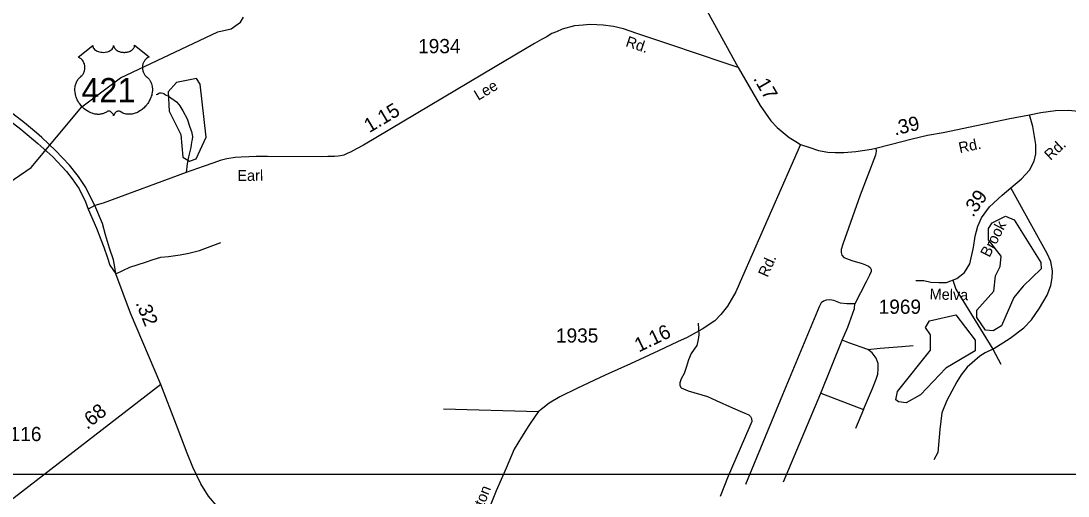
# Model space of a CAD drawing. Extents: x 2093524 to 2270757, y 289120 to 570408.
# Drawn here: x 2210144 to 2219339, y 437955 to 442129 of the extents above; entities that cross this region are included whole.
import ezdxf

# ---------------------------------------------------------------- set-up
doc = ezdxf.new("R2010")
doc.units = 0
for name, color, linetype in [('Exist Hydrographic Creek Single Shore', 7, 'Continuous'), ('Exist Hydrographic Pond Under 1500 Sq Ft', 7, 'Continuous'), ('Exist Road Non-System Type 51', 7, 'Continuous'), ('Exist Road Primary US Attributed', 7, 'Continuous'), ('Exist Road Primary US Divided Attributed', 7, 'Continuous'), ('Exist Road Primary US Mileage Hundredths English Label', 7, 'Continuous'), ('Exist Road Primary US Shield CELL', 7, 'Continuous'), ('Exist Road Primary US Shield Number Label', 7, 'Continuous'), ('Exist Road Secondary Mileage Hundredths English Label', 7, 'Continuous'), ('Exist Road Secondary Type 51 Attributed', 7, 'Continuous'), ('Exist Road Secondary Type 51 Label', 7, 'Continuous'), ('Exist Road Secondary Type 51 Number Label', 7, 'Continuous'), ('Map Preparation Inset Cut Line', 7, 'Continuous')]:
    doc.layers.add(name, color=color, linetype=linetype)

msp = doc.modelspace()

# ---------------------------------------------------------------- linework, layer by layer
at = {"layer": 'Exist Hydrographic Creek Single Shore'}
msp.add_lwpolyline([(2207895.4, 440240.9), (2208254.5, 440174.7), (2209070.4, 440155.1), (2209278.5, 440223.1), (2209577.5, 440394.3), (2210232.4, 440840.4), (2210678.6, 441376), (2211018.6, 441628.3), (2211873.4, 442034.4), (2211989.5, 442058.3), (2212072.6, 442118.9), (2212097.6, 442161)], dxfattribs=at)
at = {"layer": 'Exist Hydrographic Pond Under 1500 Sq Ft'}
for points in [[(2211623.5, 440897.9), (2211681.5, 440916.4), (2211771.5, 441108.1), (2211718.4, 441575), (2211684.6, 441624.8), (2211510.5, 441589), (2211435.5, 441505.2), (2211445.5, 441337.7), (2211546.6, 441132.3), (2211564.4, 440931.9), (2211623.5, 440897.9)], [(2218613.7, 439413.5), (2218537.6, 439523.2), (2218537.6, 439588.9), (2218686.7, 439756.4), (2218701.7, 439890.6), (2218742.7, 439971.8), (2218750.7, 440063.5), (2218641.6, 440206.7), (2218640.6, 440305.1), (2218673.6, 440356.9), (2218789.6, 440413.7), (2218865.7, 440382.6), (2219100.7, 440007.3), (2219101.7, 439951.5), (2218944.7, 439800.5), (2218861.6, 439700.5), (2218755.6, 439450), (2218680.6, 439405.6), (2218613.7, 439413.5)], [(2217851.5, 438782.6), (2217826.7, 438799.5), (2217842.7, 438874.6), (2218131.6, 439236.2), (2218130.6, 439370.6), (2218088.6, 439437.1), (2218121.6, 439495.5), (2218354.7, 439546.6), (2218522.7, 439323.5), (2218523.7, 439231.7), (2218266.6, 439079.4), (2218042.6, 438844.3), (2217918.6, 438774.7), (2217851.5, 438782.6)]]:
    msp.add_lwpolyline(points, dxfattribs=at)
at = {"layer": 'Exist Road Non-System Type 51'}
for p, q in [((2218680, 439244.4), (2218750, 439113.3)), ((2216841.8, 438080.5), (2217167.2, 438858.1)), ((2217167.2, 438858.1), (2217543.6, 438714.7)), ((2213854.7, 438723), (2214688.3, 438698.8)), ((2217543.6, 438714.7), (2217473.2, 438549.4))]:
    msp.add_line(p, q, dxfattribs=at)
for points in [[(2211332.7, 441482.3), (2211342.9, 441484.4), (2211354.6, 441494.6), (2211364.8, 441496.7), (2211374.6, 441496.9), (2211388.7, 441494.9), (2211398.8, 441490.8), (2211414.7, 441481), (2211440.7, 441469.3), (2211511.2, 441417.7), (2211529.4, 441395.7), (2211539.3, 441384), (2211565.7, 441338.2), (2211604, 441270.2), (2211626.8, 441196.6), (2211640.7, 441156.7), (2211649.1, 441114.8), (2211647.3, 441088.6), (2211641.5, 441064.8), (2211635.7, 441018.7), (2211628.1, 440982.7), (2211616.3, 440936.7), (2211604.9, 440874.6), (2211593.5, 440796.5)], [(2217651.6, 441011), (2217654.1, 440984.3), (2217646.8, 440950.3), (2217514.4, 440597.9), (2217361.5, 440167.8), (2217346.9, 440121.7), (2217346.9, 440094.9), (2217351.8, 440070.6), (2217371.2, 440051.2), (2217441.6, 440024.5), (2217531.4, 439997.7), (2217560.6, 439988), (2217587.3, 439975.9), (2217601.9, 439963.7), (2217611.6, 439944.3), (2217611.6, 439927.3), (2217597, 439895.7), (2217565.4, 439837.3), (2217465.9, 439642.9)], [(2218680, 439244.4), (2218830.2, 439343.5), (2218950.6, 439434.5), (2219017.5, 439504.1), (2219087, 439605.8), (2219156.6, 439720.9), (2219188.7, 439803.9), (2219199.4, 439873.5), (2219202, 439932.4), (2219188.7, 440015.4), (2219156.6, 440085), (2219005.4, 440355.3), (2218837.3, 440664.2)], [(2210976.5, 439908.9), (2211100.1, 439964.6), (2211236.3, 440011.1), (2211304.4, 440032.8), (2211372.5, 440054.4), (2211440.6, 440060.6), (2211542.8, 440073), (2211617.1, 440088.5), (2211713, 440113.3), (2211898.8, 440181.4)], [(2218327.5, 439851.7), (2218352.7, 439771.8), (2218680, 439244.4)], [(2217465.9, 439642.9), (2217397.9, 439642.9), (2217339.6, 439650.2), (2217283.8, 439672.1), (2217247.3, 439679.4), (2217215.8, 439677), (2217191.5, 439667.2), (2217172.1, 439652.7), (2217152.6, 439616.2), (2216832.1, 438845.9), (2216506.7, 438056.2)], [(2217167.2, 438858.1), (2217356.6, 439324.6), (2217405.2, 439438.8), (2217463.5, 439601.6), (2217465.9, 439642.9)], [(2216092.3, 439474.6), (2216097.7, 439370.2), (2216092.3, 439330.1), (2216078.9, 439279.2), (2216054.9, 439247.1), (2216028.1, 439206.9), (2216006.7, 439153.4), (2215988, 439094.5), (2215966.6, 439032.9), (2215942.5, 438984.8), (2215929.1, 438950), (2215929.1, 438925.9), (2215942.5, 438907.1), (2216004, 438880.4), (2216172.6, 438829.5), (2216250.1, 438794.7), (2216391.9, 438730.5), (2216480.2, 438693), (2216536.4, 438668.9), (2216549.7, 438655.5), (2216560.4, 438636.8), (2216563.1, 438610), (2216536.4, 438548.4), (2216354.5, 438130.8), (2216284.9, 437951.5)], [(2217543.6, 438714.7), (2217621.3, 438899.4), (2217655.3, 438982), (2217667.4, 439025.7), (2217672.3, 439071.9), (2217672.3, 439120.5), (2217652.9, 439166.7), (2217618.9, 439212.8), (2217580, 439242), (2217414.9, 439300.3), (2217356.6, 439324.6)], [(2217580, 439242), (2217690.6, 439255.1), (2217880.6, 439268.5), (2217979.5, 439279.2)], [(2218680, 439244.4), (2218611.3, 439213.4), (2218565.5, 439185.2), (2218452, 439088.4), (2218399.5, 439019.6), (2218362.1, 438958), (2218273.8, 438794.7), (2218231, 438685), (2218212.3, 438540.4), (2218196.2, 438337), (2218161.4, 438272.7)]]:
    msp.add_lwpolyline(points, dxfattribs=at)
at = {"layer": 'Exist Road Primary US Attributed'}
for points in [[(2211372.4, 438935.9), (2211106.1, 439562.4), (2210976.5, 439908.9)], [(2213627.6, 436300.3), (2212840.8, 436996.6), (2212479.1, 437308.2), (2212121.1, 437615.5), (2211968.1, 437756.3), (2211875.6, 437855.6), (2211790.7, 437955), (2211724.3, 438062.6), (2211653.1, 438210), (2211604.4, 438331.7), (2211508.6, 438578.9), (2211372.4, 438935.9)]]:
    msp.add_lwpolyline(points, dxfattribs=at)
at = {"layer": 'Exist Road Primary US Divided Attributed'}
for points in [[(2210792, 440506.9), (2210708.5, 440675.2), (2210649.2, 440762.3), (2210570.6, 440862.7), (2210447.6, 440991.5), (2210328, 441105.5), (2210281.1, 441145.6), (2210176.2, 441233.3), (2210073.3, 441312.8), (2209628.4, 441652.1), (2209584, 441681.7)], [(2209558.7, 441621.6), (2209597.2, 441596.9), (2210142.7, 441179.8), (2210292.8, 441053.6), (2210424.1, 440935.3), (2210543.9, 440807.1), (2210592.3, 440742.9), (2210655.3, 440653.4), (2210712.2, 440539.6), (2210735.1, 440475.5)], [(2210735.1, 440475.5), (2210807.8, 440309.7), (2210844.3, 440208), (2210873.1, 440140.9), (2210903.7, 440047), (2210924.8, 439983.7), (2210976.5, 439908.9)], [(2210976.5, 439908.9), (2210968.9, 439966.4), (2210957.4, 440029.7), (2210922.9, 440133.2), (2210887.6, 440250.4), (2210861, 440350.8), (2210792, 440506.9)]]:
    msp.add_lwpolyline(points, dxfattribs=at)
at = {"layer": 'Exist Road Primary US Shield CELL'}
msp.add_lwpolyline([(2210774, 441914.5), (2210774.4, 441909.2), (2210775.7, 441902.9), (2210776.7, 441899.6), (2210779.6, 441893.4), (2210784.5, 441886), (2210791.3, 441878.8), (2210798.9, 441872.5), (2210804.1, 441869.2), (2210812.9, 441864.5), (2210822.8, 441860.3), (2210833.9, 441857.1), (2210845.2, 441854.8), (2210857.6, 441853.4), (2210869.8, 441853.2), (2210883.1, 441854.2), (2210897.6, 441857), (2210904.4, 441858.8), (2210911.9, 441861.3), (2210918.9, 441864.2), (2210926.6, 441868.3), (2210932.7, 441872.3), (2210937.5, 441875.8), (2210944.4, 441882.3), (2210949.8, 441889.1), (2210952.1, 441892.9), (2210954.1, 441896.5), (2210956.8, 441904.3), (2210957.5, 441907.7), (2210958.1, 441914.8), (2210958.5, 441908.8), (2210959.1, 441905.1), (2210960.1, 441901.5), (2210961.6, 441897.6), (2210964.4, 441892.1), (2210967.4, 441887.6), (2210973.1, 441880.8), (2210976.7, 441877.5), (2210980, 441874.8), (2210988.7, 441868.8), (2210998.9, 441863.6), (2211003.9, 441861.4), (2211009.1, 441859.6), (2211015.6, 441857.6), (2211022.4, 441856), (2211029.1, 441854.9), (2211035.9, 441853.9), (2211042.9, 441853.4), (2211048.6, 441853.2), (2211055.6, 441853.3), (2211062, 441853.7), (2211068.6, 441854.4), (2211075.9, 441855.6), (2211081.8, 441856.9), (2211089.5, 441859), (2211096.5, 441861.5), (2211102.7, 441864.2), (2211110.6, 441868.3), (2211117.1, 441872.4), (2211121.8, 441876.2), (2211127.4, 441881.3), (2211132.7, 441887.5), (2211135.8, 441892), (2211138.1, 441896.6), (2211140.1, 441901.5), (2211141.4, 441906.6), (2211142, 441911.1), (2211142.1, 441914.9), (2211270.7, 441812.5), (2211267.7, 441811.3), (2211260.7, 441807.9), (2211255.1, 441804.7), (2211246.3, 441798.4), (2211242.5, 441795), (2211238.7, 441791.4), (2211235.2, 441787.6), (2211232.1, 441784.1), (2211228.4, 441778.9), (2211225, 441773.7), (2211221.8, 441768), (2211219.4, 441763.1), (2211215.4, 441752.8), (2211213.5, 441746.2), (2211212.3, 441740.7), (2211210.8, 441729.2), (2211210.4, 441723.7), (2211210.4, 441718.3), (2211210.7, 441712.6), (2211211.3, 441707.2), (2211212.2, 441701.5), (2211213.2, 441696.4), (2211214.8, 441690.3), (2211217, 441683.2), (2211219.8, 441676.2), (2211225.7, 441665.1), (2211233.3, 441653.7), (2211238.7, 441647.3), (2211244, 441641.8), (2211251.9, 441635.1), (2211256.2, 441631.3), (2211261.2, 441626.4), (2211269.2, 441617), (2211272.5, 441612.6), (2211275.8, 441607.7), (2211278.8, 441602.6), (2211281.9, 441597.1), (2211284.3, 441592.3), (2211288.8, 441581.3), (2211292.1, 441570.6), (2211293.6, 441565), (2211296, 441552.4), (2211296.9, 441546.1), (2211297.9, 441533.8), (2211298, 441518.9), (2211296.8, 441504.8), (2211294.2, 441488.3), (2211292, 441478.4), (2211288.6, 441467), (2211285.3, 441457), (2211279.4, 441442.3), (2211274.2, 441431.7), (2211267.5, 441419.2), (2211262.8, 441411.7), (2211257.4, 441403.7), (2211250.7, 441394.4), (2211242.8, 441384.5), (2211233.3, 441374.1), (2211225.6, 441366.4), (2211215.6, 441357.5), (2211209.5, 441352.5), (2211200.9, 441345.9), (2211189, 441338), (2211177.3, 441331.3), (2211167.4, 441326.2), (2211158.6, 441322.4), (2211147.2, 441318), (2211128.2, 441312.8), (2211121.3, 441311.3), (2211113.1, 441310.1), (2211105.4, 441309.4), (2211098, 441308.9), (2211087.9, 441308.9), (2211078, 441309.7), (2211068.6, 441311), (2211058.8, 441313.1), (2211048.5, 441316.1), (2211039.2, 441319.8), (2211029.8, 441324.4), (2211013.9, 441334.4), (2211009.3, 441336.9), (2211006.7, 441337.6), (2211000.5, 441337.9), (2210994.8, 441336.6), (2210988.9, 441334.3), (2210985.3, 441332.4), (2210980.5, 441329.3), (2210976.9, 441326.4), (2210972.5, 441322.2), (2210969.4, 441318.7), (2210967.1, 441316), (2210962.6, 441308.9), (2210961.1, 441305.6), (2210959.4, 441301.2), (2210957.9, 441294.9), (2210955.9, 441302.9), (2210953.5, 441308.2), (2210950.8, 441312.8), (2210948, 441316.8), (2210943.5, 441322), (2210939.4, 441325.9), (2210934.6, 441329.8), (2210929.4, 441332.9), (2210925.3, 441335.1), (2210921.5, 441336.5), (2210916.9, 441337.6), (2210913.1, 441337.9), (2210909.9, 441337.9), (2210905.7, 441336.9), (2210899.8, 441332.7), (2210894.3, 441328.9), (2210888.3, 441325.2), (2210881.2, 441321.4), (2210876, 441318.9), (2210869.7, 441316.5), (2210862.4, 441314.1), (2210854.5, 441312), (2210846.4, 441310.4), (2210839.3, 441309.3), (2210831.6, 441308.6), (2210824.7, 441308.4), (2210817.5, 441308.5), (2210810.7, 441309), (2210802.9, 441309.7), (2210793.2, 441311.1), (2210785.1, 441312.9), (2210776.6, 441315.2), (2210767.9, 441318), (2210758.5, 441321.5), (2210746.8, 441326.6), (2210738.7, 441330.8), (2210725.9, 441338.2), (2210710.8, 441348.6), (2210699.5, 441357.8), (2210691.2, 441365.3), (2210679, 441377.8), (2210671.8, 441385.9), (2210660.5, 441400.5), (2210653.3, 441411), (2210648.6, 441418.8), (2210641.8, 441431.3), (2210638, 441439.1), (2210633.2, 441450.5), (2210629.3, 441460.9), (2210626.1, 441470.8), (2210624.4, 441477.1), (2210622, 441488.1), (2210620.5, 441495.9), (2210619.1, 441506.6), (2210618.3, 441518), (2210618.1, 441528.4), (2210618.4, 441537), (2210619.4, 441547.1), (2210621.1, 441557.8), (2210623.1, 441567), (2210625, 441573.7), (2210627.7, 441581.7), (2210631.3, 441590.6), (2210635.6, 441599.1), (2210639.7, 441606.2), (2210644.7, 441613.8), (2210649.8, 441620.2), (2210656.3, 441627.4), (2210663.2, 441633.9), (2210669.4, 441639), (2210676.9, 441646.3), (2210680.7, 441650.7), (2210685.4, 441656.9), (2210689.1, 441662.6), (2210692.1, 441667.6), (2210696, 441675.2), (2210698.4, 441680.8), (2210701.3, 441689.5), (2210702.8, 441695.5), (2210704.3, 441703.4), (2210705.3, 441710.7), (2210705.7, 441719.9), (2210705.5, 441727.5), (2210704.5, 441736.4), (2210702.8, 441744.9), (2210700.8, 441752.4), (2210697.6, 441760.9), (2210694.7, 441767.1), (2210689.7, 441775.5), (2210684.3, 441783.4), (2210678.6, 441789.8), (2210672.9, 441795.5), (2210667.4, 441799.7), (2210662.2, 441803.4), (2210655.7, 441807.4), (2210649.4, 441810.5), (2210645.4, 441812.1)], close=True, dxfattribs=at)
at = {"layer": 'Exist Road Secondary Type 51 Attributed'}
for points in [[(2214632.4, 443941.7), (2214978.6, 443708.3), (2215125.7, 443610.9), (2215300.3, 443498.6), (2215397.5, 443421.3), (2215489.8, 443336.4), (2215527.2, 443304), (2215619.5, 443191.7), (2215731.7, 443014.5), (2215856.4, 442792.4), (2215976.1, 442570.4), (2216443.6, 441719.4)], [(2216443.6, 441719.4), (2215970, 441878.5), (2215955.5, 441883.4), (2215552.4, 442019.5), (2215436.2, 442058.8), (2215346.4, 442078.8), (2215256.1, 442092.4), (2215200.3, 442094.8), (2215139.5, 442097.2), (2215081.3, 442092.4), (2215006, 442085.1), (2214897.4, 442056.6), (2214847.4, 442034.3), (2214805.8, 442018.1), (2214756, 441987.6), (2214713.9, 441965.4), (2214654.1, 441930.9), (2214307.9, 441726.6), (2213151.1, 441039.2), (2213089.2, 441006.7), (2213037.4, 440976.2), (2213015.5, 440966.2), (2212979.8, 440949.8), (2212949.8, 440943.9), (2212929.8, 440941.6), (2212897.9, 440937.4), (2212870, 440939.2), (2212839.8, 440936.9), (2212786, 440936.6), (2212308.2, 440939.3), (2212210.1, 440938.6), (2212144.1, 440936.3), (2212078.1, 440933.7), (2212024.2, 440929.6), (2211952.5, 440918.9), (2211892.5, 440902.3), (2211838.6, 440882.1), (2211742.9, 440849.6), (2211593.5, 440796.5), (2210866.9, 440529.5), (2210792, 440506.9)], [(2216443.6, 441719.4), (2216635.4, 441387.7), (2216727.7, 441251.6), (2216783.5, 441193.3), (2216889.2, 441105.8), (2216947.4, 441069.4), (2216991.1, 441045.1)], [(2216991.1, 441045.1), (2217071.3, 441015.9), (2217149, 440991.6), (2217229.1, 440977), (2217294.7, 440972.2), (2217370, 440972.2), (2217474.4, 440981.9), (2217612.8, 441003.7), (2217651.6, 441011), (2217777.9, 441045.1), (2217971.5, 441094.2), (2218105.3, 441126.3), (2218241.7, 441150.4), (2218827.5, 441273.5), (2219001.4, 441305.6)], [(2218002.3, 439849.4), (2218071.8, 439849.4), (2218133.4, 439833.3), (2218205.6, 439830.7), (2218272.5, 439830.7), (2218363.4, 439865.5), (2218430.3, 439919), (2218475.8, 439994), (2218507.9, 440138.5), (2218523.9, 440237.6), (2218548, 440325.9), (2218580.1, 440398.2), (2218649.6, 440497.2), (2218759.3, 440598.9), (2218837.3, 440664.2), (2218929.2, 440743.5), (2219001.4, 440818.4), (2219041.5, 440896.1), (2219054.9, 440960.3), (2219057.6, 441043.3), (2219030.8, 441201.2), (2219001.4, 441305.6)], [(2219001.4, 441305.6), (2219100.4, 441324.4), (2219228.8, 441343.1), (2219343.8, 441345.8), (2219485.6, 441329.7), (2219573.9, 441311), (2219670.2, 441284.2), (2219803.9, 441236), (2220149, 441099.5), (2220440.6, 440987.1), (2220694.7, 440888), (2221045.1, 440754.2), (2221117.4, 440724.7)], [(2216991.1, 441045.1), (2216481.6, 439884.4), (2216422.5, 439750.1), (2216349.4, 439623.7), (2216289.9, 439549.4), (2216236.3, 439495.1), (2216124.9, 439420.2), (2215993.3, 439349.4), (2215909.9, 439310.7), (2215742.3, 439229.7), (2215497.4, 439118.2), (2215273.9, 439016.4), (2215030.9, 438902.8), (2214875.6, 438827.9), (2214781.9, 438771.4), (2214726.3, 438728.8), (2214696.3, 438704.8), (2214688.3, 438698.8), (2214658.7, 438658.4), (2214603.2, 438576.2), (2214538.2, 438473.8), (2214474.8, 438367.5), (2214404.2, 438199), (2214317.5, 438000.3), (2214207.3, 437721.8)], [(2210792, 440506.9), (2210735.1, 440475.5)], [(2211372.4, 438935.9), (2209759.4, 437691.2), (2209680, 437626.8), (2209626.4, 437584.3), (2209600.5, 437556.3), (2209574.7, 437526), (2209550.9, 437499.9), (2209535.2, 437469.7), (2209513.4, 437427.8), (2209466.3, 437321.5), (2209411.5, 437155), (2209399.8, 437112.9), (2209389.9, 437075), (2209382.6, 436957.1), (2209387.4, 436867.1), (2209388.4, 436723.1), (2209393.6, 436553.1), (2209390.2, 436451.2), (2209381, 436349.3), (2209359.6, 436247.1)]]:
    msp.add_lwpolyline(points, dxfattribs=at)
at = {"layer": 'Map Preparation Inset Cut Line'}
msp.add_lwpolyline([(2227216.3, 438144.1), (2175307, 438144.1), (2175307, 478995.7), (2227216.3, 478995.7)], close=True, dxfattribs=at)

# ---------------------------------------------------------------- texts
at = {"layer": 'Exist Road Primary US Mileage Hundredths English Label'}
msp.add_text('.32', height=125, rotation=292.1382, dxfattribs=at).set_placement((2211149, 439650.9))
at = {"layer": 'Exist Road Primary US Shield Number Label'}
msp.add_text('421', height=212.5, dxfattribs=at).set_placement((2210675.2, 441415.2))
at = {"layer": 'Exist Road Secondary Mileage Hundredths English Label'}
for s, rotation, p in [('.17', 300.03016, (2216571.3, 441623.4)), ('1.15', 30.71761, (2213203.4, 441143)), ('.39', 13.50469, (2217818.9, 441121.8)), ('.39', 54.92279, (2218504.2, 440398.9)), ('1.16', 25.78178, (2215569.8, 439215.8)), ('.68', 39.03914, (2210726.5, 438534.7))]:
    msp.add_text(s, height=125, rotation=rotation, dxfattribs=at).set_placement(p)
at = {"layer": 'Exist Road Secondary Type 51 Label'}
for s, rotation, p in [('Rd.', 341.46037, (2215447.6, 441908.7)), ('Lee', 30.71761, (2214159, 441426.8)), ('Rd.', 12.03122, (2218389, 440966.9)), ('Rd.', 43.15419, (2219185, 440899.2)), ('Earl', 0.38903, (2212045.1, 440723.6)), ('Brook', 62.89017, (2218648.7, 440046)), ('Rd.', 66.24605, (2216700.6, 439871.4)), ('Melva', 358.55638, (2218122.7, 439683.3)), ('Denton', 68.41812, (2214123.4, 437643.3))]:
    msp.add_text(s, height=95, rotation=rotation, dxfattribs=at).set_placement(p)
at = {"layer": 'Exist Road Secondary Type 51 Number Label'}
for s, p in [('1934', (2213632, 441845.5)), ('1969', (2217676.2, 439556.3)), ('1935', (2214842.4, 439303.5)), ('1116', (2209952.1, 438437.9))]:
    msp.add_text(s, height=125, dxfattribs=at).set_placement(p)

doc.saveas('drawing.dxf')
